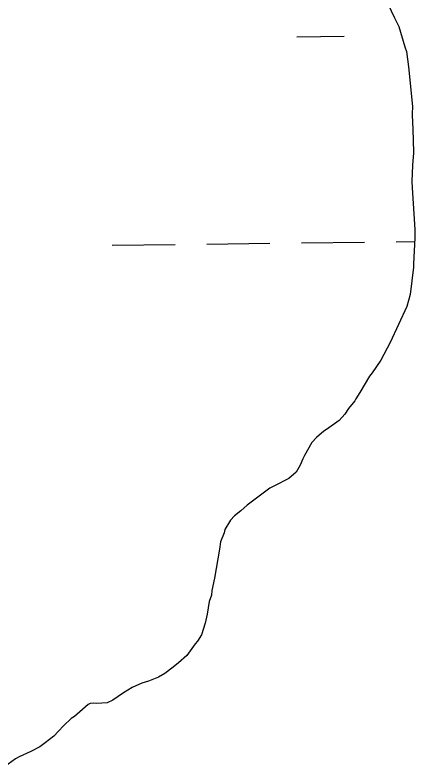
# Model space of a CAD drawing. Extents: x 3684037 to 3722149, y 433263 to 459021.
# Drawn here: x 3690648.8 to 3690851.7, y 445255.5 to 445636.8 of the extents above; entities that cross this region are included whole.
import ezdxf

# ---------------------------------------------------------------- set-up
doc = ezdxf.new("R2010")
doc.units = 0
doc.layers.add('V-TOPO-SHOR', color=7, linetype='Continuous')
doc.layers.add('V-WETL-SWMP', color=7, linetype='Continuous')

msp = doc.modelspace()

# ---------------------------------------------------------------- linework, layer by layer
at = {"layer": 'V-TOPO-SHOR'}
for p, q in [((3690834.84, 445649.21), (3690841.36, 445635.33)), ((3690841.36, 445635.33), (3690843.53, 445631.06)), ((3690843.53, 445631.06), (3690846.54, 445620.63)), ((3690846.54, 445620.63), (3690847.36, 445618.23)), ((3690847.36, 445618.23), (3690848.48, 445610.47)), ((3690848.48, 445610.47), (3690850.48, 445590.4)), ((3690850.48, 445590.4), (3690850.24, 445586.65)), ((3690850.24, 445586.65), (3690850.25, 445585.31)), ((3690850.25, 445585.31), (3690850.53, 445583.17)), ((3690850.53, 445583.17), (3690850.85, 445573.54)), ((3690850.85, 445573.54), (3690850.9, 445566.84)), ((3690850.9, 445566.84), (3690850.4, 445560.68)), ((3690850.4, 445560.68), (3690850.19, 445552.38)), ((3690850.19, 445552.38), (3690850.21, 445549.17)), ((3690850.21, 445549.17), (3690851.68, 445528.02)), ((3690851.68, 445528.02), (3690851.71, 445523.74)), ((3690851.71, 445523.74), (3690850.99, 445510.62)), ((3690851, 445509.01), (3690849.21, 445495.07)), ((3690850.99, 445510.62), (3690851, 445509.01)), ((3690849.21, 445495.07), (3690847.65, 445488.91)), ((3690847.65, 445488.91), (3690839.19, 445470.65)), ((3690839.19, 445470.65), (3690834.43, 445461.78)), ((3690834.43, 445461.78), (3690829.92, 445455.32)), ((3690829.92, 445455.32), (3690828.59, 445453.71)), ((3690828.59, 445453.71), (3690823.82, 445445.38)), ((3690823.82, 445445.38), (3690821.7, 445442.15)), ((3690821.17, 445441.08), (3690817.98, 445437.31)), ((3690821.7, 445442.15), (3690821.17, 445441.08)), ((3690817.98, 445437.31), (3690816.13, 445434.35)), ((3690813.2, 445431.12), (3690806.81, 445426.53)), ((3690816.13, 445434.35), (3690813.2, 445431.12)), ((3690805.47, 445425.72), (3690801.75, 445422.48)), ((3690806.81, 445426.53), (3690805.47, 445425.72)), ((3690799.35, 445420.05), (3690795.65, 445413.34)), ((3690801.75, 445422.48), (3690799.35, 445420.05)), ((3690795.65, 445413.34), (3690794.85, 445411.73)), ((3690793.53, 445408.5), (3690791.41, 445405.01)), ((3690794.85, 445411.73), (3690793.53, 445408.5)), ((3690791.41, 445405.01), (3690787.69, 445401.77)), ((3690787.69, 445401.77), (3690780.48, 445397.98)), ((3690778.08, 445396.89), (3690766.62, 445388.25)), ((3690780.48, 445397.98), (3690778.08, 445396.89)), ((3690766.62, 445388.25), (3690763.43, 445385.29)), ((3690760.23, 445382.86), (3690758.1, 445380.7)), ((3690763.43, 445385.29), (3690760.23, 445382.86)), ((3690758.1, 445380.7), (3690755.19, 445375.86)), ((3690754.93, 445374.25), (3690753.08, 445369.69)), ((3690755.19, 445375.86), (3690754.93, 445374.25)), ((3690753.08, 445369.69), (3690752.57, 445365.94)), ((3690752.57, 445365.94), (3690749.99, 445351.2)), ((3690749.99, 445351.2), (3690748.69, 445345.03)), ((3690748.69, 445345.03), (3690748.44, 445342.62)), ((3690748.44, 445342.62), (3690747.38, 445339.4)), ((3690747.38, 445339.4), (3690746.35, 445332.97)), ((3690746.35, 445332.97), (3690745.31, 445328.41)), ((3690745.31, 445328.41), (3690743.48, 445322.5)), ((3690743.48, 445322.5), (3690741.35, 445319.28)), ((3690740.29, 445317.93), (3690736.05, 445312.02)), ((3690741.35, 445319.28), (3690740.29, 445317.93)), ((3690736.05, 445312.02), (3690731.79, 445308.24)), ((3690729.12, 445306.08), (3690724.86, 445302.84)), ((3690731.79, 445308.24), (3690729.12, 445306.08)), ((3690724.86, 445302.84), (3690721.66, 445300.95)), ((3690713.11, 445297.95), (3690708.3, 445295.77)), ((3690716.58, 445299.04), (3690713.11, 445297.95)), ((3690721.66, 445300.95), (3690716.58, 445299.04)), ((3690708.3, 445295.77), (3690703.77, 445293.07)), ((3690703.77, 445293.07), (3690698.44, 445289.28)), ((3690685.87, 445287.06), (3690680.27, 445282.21)), ((3690686.93, 445287.61), (3690685.87, 445287.06)), ((3690688.81, 445287.88), (3690686.93, 445287.61)), ((3690690.15, 445287.63), (3690688.81, 445287.88)), ((3690695.5, 445287.93), (3690690.15, 445287.63)), ((3690698.44, 445289.28), (3690695.5, 445287.93)), ((3690677.34, 445280.05), (3690673.35, 445276.27)), ((3690678.94, 445281.13), (3690677.34, 445280.05)), ((3690680.27, 445282.21), (3690678.94, 445281.13)), ((3690673.35, 445276.27), (3690670.96, 445273.58)), ((3690668.56, 445271.16), (3690664.03, 445267.65)), ((3690670.96, 445273.58), (3690668.56, 445271.16)), ((3690664.03, 445267.65), (3690661.37, 445265.75)), ((3690656.83, 445263.32), (3690650.96, 445260.6)), ((3690661.37, 445265.75), (3690656.83, 445263.32)), ((3690649.09, 445259.52), (3690643.49, 445255.47)), ((3690650.96, 445260.6), (3690649.09, 445259.52))]:
    msp.add_line(p, q, dxfattribs=at)
at = {"layer": 'V-WETL-SWMP'}
for p, q in [((3690834.84, 445649.21), (3690841.36, 445635.33)), ((3690841.36, 445635.33), (3690843.53, 445631.06)), ((3690843.53, 445631.06), (3690846.54, 445620.63)), ((3690791.74, 445625.83), (3690815.74, 445626.11)), ((3690846.54, 445620.63), (3690847.36, 445618.23)), ((3690847.36, 445618.23), (3690848.48, 445610.47)), ((3690848.48, 445610.47), (3690850.48, 445590.4)), ((3690850.48, 445590.4), (3690850.24, 445586.65)), ((3690850.24, 445586.65), (3690850.25, 445585.31)), ((3690850.25, 445585.31), (3690850.53, 445583.17)), ((3690850.53, 445583.17), (3690850.85, 445573.54)), ((3690850.85, 445573.54), (3690850.9, 445566.84)), ((3690850.9, 445566.84), (3690850.4, 445560.68)), ((3690850.4, 445560.68), (3690850.19, 445552.38)), ((3690850.19, 445552.38), (3690850.21, 445549.17)), ((3690850.21, 445549.17), (3690851.68, 445528.02)), ((3690851.68, 445528.02), (3690851.71, 445523.74)), ((3690851.71, 445523.74), (3690850.99, 445510.62)), ((3690698.12, 445520.1), (3690730.12, 445520.47)), ((3690746.12, 445520.66), (3690778.11, 445521.03)), ((3690794.11, 445521.21), (3690826.11, 445521.59)), ((3690842.11, 445521.77), (3690851.61, 445521.88)), ((3690851, 445509.01), (3690849.21, 445495.07)), ((3690850.99, 445510.62), (3690851, 445509.01)), ((3690849.21, 445495.07), (3690847.65, 445488.91)), ((3690847.65, 445488.91), (3690839.19, 445470.65)), ((3690839.19, 445470.65), (3690834.43, 445461.78)), ((3690834.43, 445461.78), (3690829.92, 445455.32)), ((3690829.92, 445455.32), (3690828.59, 445453.71)), ((3690828.59, 445453.71), (3690823.82, 445445.38)), ((3690823.82, 445445.38), (3690821.7, 445442.15)), ((3690821.17, 445441.08), (3690817.98, 445437.31)), ((3690821.7, 445442.15), (3690821.17, 445441.08)), ((3690817.98, 445437.31), (3690816.13, 445434.35)), ((3690813.2, 445431.12), (3690806.81, 445426.53)), ((3690816.13, 445434.35), (3690813.2, 445431.12)), ((3690805.47, 445425.72), (3690801.75, 445422.48)), ((3690806.81, 445426.53), (3690805.47, 445425.72)), ((3690799.35, 445420.05), (3690795.65, 445413.34)), ((3690801.75, 445422.48), (3690799.35, 445420.05)), ((3690795.65, 445413.34), (3690794.85, 445411.73)), ((3690793.53, 445408.5), (3690791.41, 445405.01)), ((3690794.85, 445411.73), (3690793.53, 445408.5)), ((3690791.41, 445405.01), (3690787.69, 445401.77)), ((3690787.69, 445401.77), (3690780.48, 445397.98)), ((3690778.08, 445396.89), (3690766.62, 445388.25)), ((3690780.48, 445397.98), (3690778.08, 445396.89)), ((3690766.62, 445388.25), (3690763.43, 445385.29)), ((3690760.23, 445382.86), (3690758.1, 445380.7)), ((3690763.43, 445385.29), (3690760.23, 445382.86)), ((3690758.1, 445380.7), (3690755.19, 445375.86)), ((3690754.93, 445374.25), (3690753.08, 445369.69)), ((3690755.19, 445375.86), (3690754.93, 445374.25)), ((3690753.08, 445369.69), (3690752.57, 445365.94)), ((3690752.57, 445365.94), (3690749.99, 445351.2)), ((3690749.99, 445351.2), (3690748.69, 445345.03)), ((3690748.69, 445345.03), (3690748.44, 445342.62)), ((3690748.44, 445342.62), (3690747.38, 445339.4)), ((3690747.38, 445339.4), (3690746.35, 445332.97)), ((3690746.35, 445332.97), (3690745.31, 445328.41)), ((3690745.31, 445328.41), (3690743.48, 445322.5)), ((3690743.48, 445322.5), (3690741.35, 445319.28)), ((3690740.29, 445317.93), (3690736.05, 445312.02)), ((3690741.35, 445319.28), (3690740.29, 445317.93)), ((3690736.05, 445312.02), (3690731.79, 445308.24)), ((3690729.12, 445306.08), (3690724.86, 445302.84)), ((3690731.79, 445308.24), (3690729.12, 445306.08)), ((3690724.86, 445302.84), (3690721.66, 445300.95)), ((3690713.11, 445297.95), (3690708.3, 445295.77)), ((3690716.58, 445299.04), (3690713.11, 445297.95)), ((3690721.66, 445300.95), (3690716.58, 445299.04)), ((3690708.3, 445295.77), (3690703.77, 445293.07)), ((3690703.77, 445293.07), (3690698.44, 445289.28)), ((3690685.87, 445287.06), (3690680.27, 445282.21)), ((3690686.93, 445287.61), (3690685.87, 445287.06)), ((3690688.81, 445287.88), (3690686.93, 445287.61)), ((3690690.15, 445287.63), (3690688.81, 445287.88)), ((3690695.5, 445287.93), (3690690.15, 445287.63)), ((3690698.44, 445289.28), (3690695.5, 445287.93)), ((3690677.34, 445280.05), (3690673.35, 445276.27)), ((3690678.94, 445281.13), (3690677.34, 445280.05)), ((3690680.27, 445282.21), (3690678.94, 445281.13)), ((3690673.35, 445276.27), (3690670.96, 445273.58)), ((3690668.56, 445271.16), (3690664.03, 445267.65)), ((3690670.96, 445273.58), (3690668.56, 445271.16)), ((3690664.03, 445267.65), (3690661.37, 445265.75)), ((3690656.83, 445263.32), (3690650.96, 445260.6)), ((3690661.37, 445265.75), (3690656.83, 445263.32)), ((3690649.09, 445259.52), (3690643.49, 445255.47)), ((3690650.96, 445260.6), (3690649.09, 445259.52))]:
    msp.add_line(p, q, dxfattribs=at)

doc.saveas('drawing.dxf')
